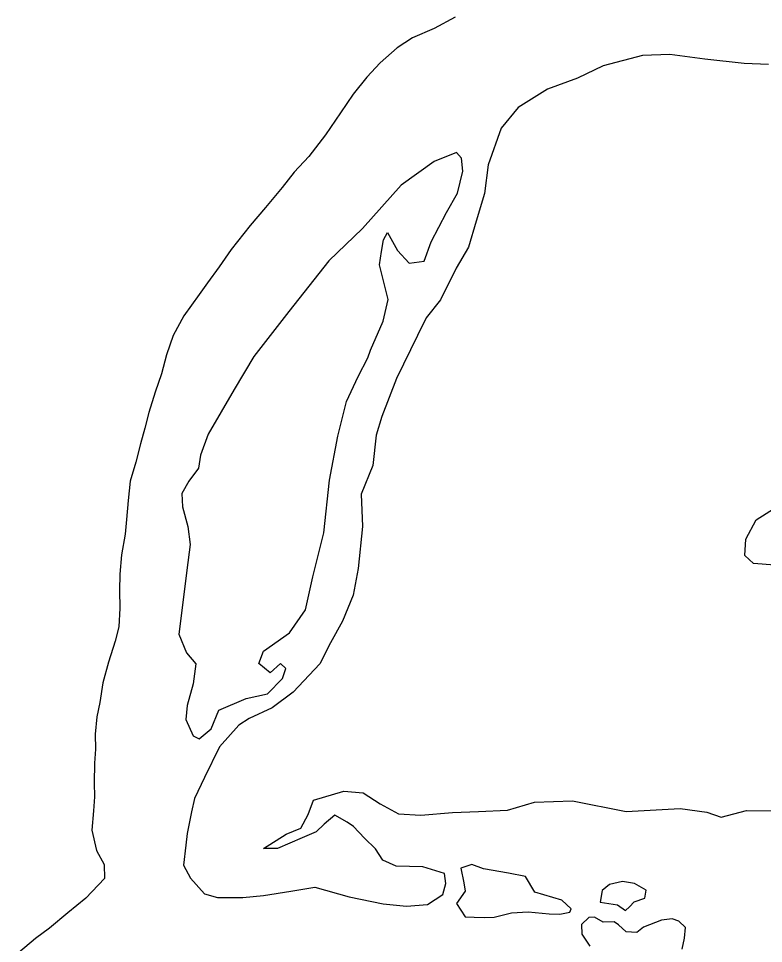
# Model space of a CAD drawing. Extents: x 1443599 to 1910620, y 1028088 to 1361369.
# Drawn here: x 1654644 to 1657317, y 1299520 to 1302839 of the extents above; entities that cross this region are included whole.
import ezdxf

# ---------------------------------------------------------------- set-up
doc = ezdxf.new("R2010")
doc.units = 0
doc.layers.add('GM_X_Major_River', color=7, linetype='Continuous')

msp = doc.modelspace()

# ---------------------------------------------------------------- linework, layer by layer
at = {"layer": 'GM_X_Major_River'}
for p, q in [((1655897.8, 1301621.2), (1655906.4, 1301649.1)), ((1656836.4, 1299652), (1656852.8, 1299669.7)), ((1656316.4, 1299613.6), (1656350.4, 1299614.8))]:
    msp.add_line(p, q, dxfattribs=at)
for points in [[(1656210.6, 1302843.8), (1656135.8, 1302803.4), (1656057.1, 1302769.1), (1656002.5, 1302734.2), (1655941.3, 1302679.4), (1655894.3, 1302628.3), (1655845, 1302567.2), (1655799.6, 1302500.1), (1655745.9, 1302421.1), (1655686.3, 1302344.2), (1655633.1, 1302287.2), (1655589.9, 1302232), (1655530.5, 1302161.1), (1655475.1, 1302096.2), (1655407.3, 1302009.5), (1655364, 1301948.2), (1655322.2, 1301890.2), (1655292.2, 1301848.3), (1655237.3, 1301772.3), (1655198.8, 1301701.2), (1655175.3, 1301631.6), (1655157.8, 1301563.8), (1655134.3, 1301498.1), (1655112.1, 1301425.4), (1655097.5, 1301368.5), (1655082.3, 1301312.7), (1655064.9, 1301246.9), (1655045.4, 1301179.1), (1655037.8, 1301109.1), (1655032.3, 1301041), (1655027.2, 1300989), (1655013.6, 1300915), (1655008, 1300844.9), (1655006.7, 1300786.8), (1655007.3, 1300722.6), (1655003.8, 1300656.5), (1654990.7, 1300604.6)], [(1657105.7, 1302693.1), (1656980.3, 1302710), (1656882.4, 1302706.2), (1656741.8, 1302669.3), (1656648.9, 1302625.2), (1656542.2, 1302585.6), (1656436.9, 1302519.7), (1656375.4, 1302444.9), (1656328.5, 1302313.6), (1656316.3, 1302211.5), (1656286.1, 1302111.9), (1656258.1, 1302018.3), (1656214.5, 1301943), (1656158, 1301830), (1656106.7, 1301764.9), (1656075.3, 1301701.4), (1656000, 1301546.7), (1655947.1, 1301411.4), (1655927.6, 1301343.7), (1655915.2, 1301235.6), (1655873, 1301132.3), (1655878.3, 1301015.8), (1655863, 1300865.7), (1655844.9, 1300769.8), (1655806.9, 1300676.4), (1655763.3, 1300599.1), (1655725.7, 1300523.8), (1655629.5, 1300421.6), (1655554.4, 1300365.1), (1655471.7, 1300326.9), (1655435.2, 1300303.6), (1655365.6, 1300225), (1655311.3, 1300115.9), (1655275.6, 1300040.4), (1655264.6, 1299992.6), (1655248.9, 1299914.7), (1655244, 1299872.6), (1655236.4, 1299800.6), (1655261.3, 1299753.9), (1655312, 1299698.6), (1655357.6, 1299685.5), (1655449.5, 1299685.4), (1655523.5, 1299691.8), (1655621.7, 1299707.6), (1655707.8, 1299721.7), (1655830.9, 1299686.8), (1655952.1, 1299662), (1656035.8, 1299654.1), (1656111.8, 1299660.4), (1656166.5, 1299695.2), (1656177.4, 1299735.1), (1656172.2, 1299771.4), (1656094.8, 1299795.2), (1655999, 1299797.3), (1655951.6, 1299818.5), (1655924.5, 1299859.2), (1655885.5, 1299898.2), (1655846.4, 1299939.2), (1655822.8, 1299955.8), (1655779.5, 1299980.9), (1655740.8, 1299947.6), (1655712.2, 1299920.2), (1655661.9, 1299899.3), (1655573.2, 1299861.2), (1655523.2, 1299860.3), (1655604.3, 1299912.6), (1655656.6, 1299933.5), (1655683.7, 1299983.1), (1655702.8, 1300034.8), (1655811.3, 1300066.4), (1655881.1, 1300060.8), (1655942.1, 1300021.3), (1656007.2, 1299985.7), (1656086.9, 1299979.9), (1656201, 1299989.4), (1656294.9, 1299993.3), (1656398.9, 1299998.9), (1656495.3, 1300026.8), (1656631.2, 1300031.8), (1656824, 1299993.3), (1657018, 1300004.9), (1657113.5, 1299990.8), (1657165, 1299973.5), (1657255.4, 1299997.6), (1657351.2, 1299995.4)], [(1657334.9, 1302673.9), (1657247.1, 1302677.9), (1657105.7, 1302693.1)], [(1655906.4, 1301649.1), (1655952.6, 1301752.4), (1655970.3, 1301830.2), (1655939.2, 1301955.3), (1655946.2, 1302003.3), (1655953.2, 1302045.2), (1655967.7, 1302071), (1656004.2, 1302006), (1656045.1, 1301960.9), (1656099.2, 1301967.7), (1656124.7, 1302037.3), (1656179, 1302142.4), (1656218.4, 1302211.7), (1656238.2, 1302291.5), (1656233.2, 1302337.8), (1656215.7, 1302358.2), (1656135.1, 1302326), (1656017.4, 1302240.4), (1655878.2, 1302085), (1655757.8, 1301969.4), (1655614, 1301788.1), (1655488.6, 1301626.5), (1655418.1, 1301507.7), (1655324.7, 1301347.3), (1655297, 1301271.7), (1655290, 1301225.7), (1655255, 1301178.4), (1655230.1, 1301134.8), (1655233, 1301086.6), (1655251.4, 1301016), (1655260, 1300951.6), (1655247.9, 1300859.6), (1655228.5, 1300705.5), (1655218.9, 1300629.5), (1655247.3, 1300562.7), (1655280.4, 1300523.8), (1655270.8, 1300451.8), (1655249.1, 1300374.1), (1655244, 1300324), (1655270.7, 1300265.2), (1655292.4, 1300254.7), (1655335.1, 1300289.9), (1655362.6, 1300357.4), (1655461.3, 1300399.3), (1655537.6, 1300415.7), (1655590.7, 1300470.6), (1655603.5, 1300506.5), (1655583.9, 1300525), (1655547.2, 1300491.7), (1655506, 1300524.7), (1655523, 1300568.5), (1655616.3, 1300634.6), (1655674.1, 1300717.5), (1655700.6, 1300835.3), (1655740.1, 1300992.9), (1655760.3, 1301183), (1655789.7, 1301340.8), (1655820.4, 1301464.5), (1655862.4, 1301553.8), (1655897.8, 1301621.2)], [(1657356.8, 1300878), (1657281.1, 1300883.7), (1657249.8, 1300912.5), (1657253.1, 1300970.6), (1657290.5, 1301040), (1657397.9, 1301107.8)], [(1654990.7, 1300604.6), (1654966.8, 1300529.7), (1654947.4, 1300455.1), (1654935.9, 1300385.2), (1654924.8, 1300333.3), (1654919.4, 1300271.2), (1654920.2, 1300217), (1654917.1, 1300166.9), (1654915.5, 1300096.8), (1654916.4, 1300046.6), (1654913.3, 1299996.5), (1654907.7, 1299926.4), (1654924.1, 1299853.8), (1654951.4, 1299803.8), (1654953.4, 1299753.1), (1654886.3, 1299682.1), (1654821.3, 1299629.4), (1654756.1, 1299574.8), (1654705.4, 1299537.8), (1654644.4, 1299487)], [(1656350.4, 1299614.8), (1656412.6, 1299629.5), (1656472.6, 1299634.1), (1656548.3, 1299626.4), (1656586.2, 1299625.6), (1656622.3, 1299632.8), (1656626.6, 1299644.7), (1656593.3, 1299675.5), (1656496.1, 1299703.8), (1656463.4, 1299760.7), (1656401.8, 1299772.2), (1656312.3, 1299788.2), (1656270.7, 1299803.2), (1656230.5, 1299790.1), (1656241.3, 1299737.7), (1656246.6, 1299707.5), (1656215.7, 1299664), (1656246.6, 1299615.2), (1656278.5, 1299614.5), (1656316.4, 1299613.6)], [(1656852.8, 1299669.7), (1656891, 1299682.8), (1656895.6, 1299710.8), (1656854.2, 1299735.8), (1656810.5, 1299742.8), (1656764.3, 1299731.8), (1656737.9, 1299710.4), (1656730.9, 1299668.4), (1656792.6, 1299659), (1656822.1, 1299638.3), (1656836.4, 1299652)], [(1657024.7, 1299499.2), (1657033.6, 1299539.2), (1657036.4, 1299577.2), (1657013, 1299599.8), (1656989.2, 1299608.4), (1656951.1, 1299603.2), (1656886.7, 1299578.6), (1656862.3, 1299559.1), (1656824.4, 1299562), (1656797, 1299586.7), (1656781.3, 1299597.1), (1656741.3, 1299595.9), (1656710, 1299614.1), (1656689.8, 1299613.2), (1656663.3, 1299587.7), (1656664.5, 1299553.6), (1656683.8, 1299525), (1656693.5, 1299510.8)]]:
    msp.add_lwpolyline(points, dxfattribs=at)

doc.saveas('drawing.dxf')
